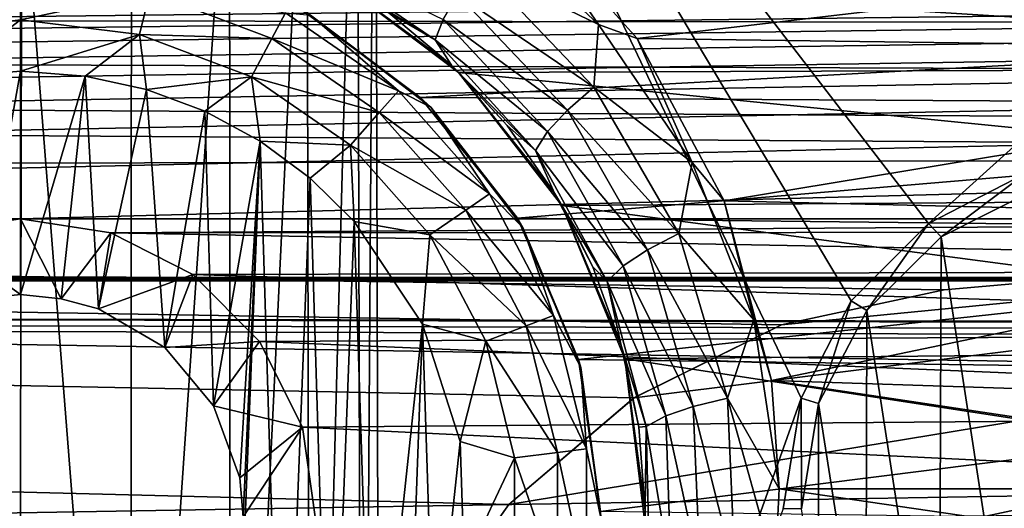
# Model space of a CAD drawing. Header units: metres. Extents: x -95 to 103, y -12 to 12.
# Tile 268 of 520: x -44.2 to -42, y 2.4 to 3.5. Entities that reach past the tile are written whole.
import ezdxf

# ---------------------------------------------------------------- set-up
doc = ezdxf.new("R2010")
doc.units = ezdxf.units.M
doc.layers.add('solid_P74500', color=7, linetype='CONTINUOUS')
doc.layers.add('solid_P74500_01', color=7, linetype='CONTINUOUS')

msp = doc.modelspace()

# ---------------------------------------------------------------- linework, layer by layer
at = {"layer": 'solid_P74500'}
for points in [[(-42.165943, 3.03888, -1.8), (-43.405056, 4.65, -1.8), (-39.668255, 5.292052, -1.8)], [(-41.947937, 3.150866, -1.8), (-42.165943, 3.03888, -1.8), (-39.668255, 5.292052, -1.8)], [(-43.434315, 0.253508, -1.8), (-43.445156, 4.401396, -1.8), (-43.405056, 4.65, -1.8)], [(-43.393276, 0, -1.8), (-43.434315, 0.253508, -1.8), (-43.405056, 4.65, -1.8)], [(-42.338848, 2.865844, -1.8), (-42.451115, 2.647376, -1.8), (-43.405056, 4.65, -1.8)], [(-43.393276, 0, -1.8), (-43.405056, 4.65, -1.8), (-42.451115, 2.647376, -1.8)], [(-42.165943, 3.03888, -1.8), (-42.338848, 2.865844, -1.8), (-43.405056, 4.65, -1.8)], [(92.5, 3.494029, 12.000992), (92.5, 4.408051, 11.696763), (-94.018356, 3.995162, 11.844352)], [(-43.550743, 0.477996, -1.8), (-43.55798, 4.181844, -1.8), (-43.445156, 4.401396, -1.8)], [(-43.434315, 0.253508, -1.8), (-43.550743, 0.477996, -1.8), (-43.445156, 4.401396, -1.8)], [(-43.729462, 0.654936, -1.8), (-43.731747, 4.007948, -1.8), (-43.55798, 4.181844, -1.8)], [(-43.550743, 0.477996, -1.8), (-43.729462, 0.654936, -1.8), (-43.55798, 4.181844, -1.8)], [(92.5, 3.494029, 12.000992), (-94.018356, 3.995162, 11.844352), (-94.018356, 3.057308, 12.120349)], [(-43.953403, 0.767877, -1.8), (-43.950832, 3.895406, -1.8), (-43.731747, 4.007948, -1.8)], [(-43.729462, 0.654936, -1.8), (-43.953403, 0.767877, -1.8), (-43.731747, 4.007948, -1.8)], [(-44.203156, 0.806697, -1.8), (-44.442997, 3.893337, -1.8), (-44.196892, 3.855084, -1.8)], [(-43.953403, 0.767877, -1.8), (-44.196892, 3.855084, -1.8), (-43.950832, 3.895406, -1.8)], [(-84.199997, 3.049433, -8.148065), (-14.325, 3.841013, -7.806084), (-85.675003, 3.840867, -7.806155)], [(-84.199997, 3.049433, -8.148065), (-79.199997, 3.049433, -8.148065), (-14.325, 3.841013, -7.806084)], [(-79.199997, 3.049433, -8.148065), (-74.199997, 3.049433, -8.148065), (-14.325, 3.841013, -7.806084)], [(-74.199997, 3.049433, -8.148065), (-69.199997, 3.049433, -8.148065), (-14.325, 3.841013, -7.806084)], [(-69.199997, 3.049433, -8.148065), (-64.199997, 3.049433, -8.148065), (-14.325, 3.841013, -7.806084)], [(-64.199997, 3.049433, -8.148065), (-59.200001, 3.049433, -8.148065), (-14.325, 3.841013, -7.806084)], [(-59.200001, 3.049433, -8.148065), (-54.200001, 3.049433, -8.148065), (-14.325, 3.841013, -7.806084)], [(-54.200001, 3.049433, -8.148065), (-49.200001, 3.049433, -8.148065), (-14.325, 3.841013, -7.806084)], [(-49.200001, 3.049433, -8.148065), (-44.200001, 3.049433, -8.148065), (-14.325, 3.841013, -7.806084)], [(-43.953403, 0.767877, -1.8), (-44.203156, 0.806697, -1.8), (-44.196892, 3.855084, -1.8)], [(-44.200001, 3.049433, -8.148065), (-39.200001, 3.049433, -8.148065), (-14.325, 3.841013, -7.806084)], [(-42.905079, 3.484595, -11.999887), (-43.174294, 3.73789, -11.919488), (-43.094151, 3.760041, -11.921078)], [(-40.320728, 3.746235, -11.925424), (-42.818439, 3.453269, -12.013532), (-43.094151, 3.760041, -11.921078)], [(-42.905079, 3.484595, -11.999887), (-43.094151, 3.760041, -11.921078), (-42.818439, 3.453269, -12.013532)], [(-43.17355, 3.61561, -11.920643), (-43.174294, 3.73789, -11.919488), (-42.905079, 3.484595, -11.999887)], [(-40.320728, 3.746235, -11.925424), (-40.602242, 3.423377, -12.022083), (-42.818439, 3.453269, -12.013532)], [(-43.548164, 3.638093, -11.66437), (-43.270855, 3.449903, -11.739147), (-43.528179, 3.608274, -11.569904)], [(-43.252956, 3.495954, -11.822245), (-43.270855, 3.449903, -11.739147), (-43.548164, 3.638093, -11.66437)], [(-43.270855, 3.449903, -11.739147), (-43.374432, 3.510679, -11.608834), (-43.528179, 3.608274, -11.569904)], [(-40.170376, 3.387967, -10.989617), (-39.882603, 3.602482, -10.921178), (-43.510136, 3.598021, -10.922648)], [(-40.170376, 3.387967, -10.989617), (-43.510136, 3.598021, -10.922648), (-43.218449, 3.377074, -10.99297)], [(-43.234188, 3.393512, -11.653023), (-43.218449, 3.377074, -10.99297), (-43.510136, 3.598021, -10.922648)], [(-43.234188, 3.393512, -11.653023), (-43.510136, 3.598021, -10.922648), (-43.374432, 3.510679, -11.608834)], [(-43.219814, 3.551673, -11.881769), (-43.17355, 3.61561, -11.920643), (-42.915142, 3.344552, -12.009681)], [(-42.915142, 3.344552, -12.009681), (-43.17355, 3.61561, -11.920643), (-42.905079, 3.484595, -11.999887)], [(-44.490101, 3.556991, -12.912048), (-44.200001, 3.592215, -12.912048), (-44.466789, 3.462411, -12.977164)], [(-44.466789, 3.462411, -12.977164), (-44.200001, 3.592215, -12.912048), (-44.200001, 3.494805, -12.977164)], [(-44.200001, 3.592215, -12.912048), (-43.909897, 3.556991, -12.912048), (-44.200001, 3.494805, -12.977164)], [(-43.909897, 3.556991, -12.912048), (-43.933208, 3.462411, -12.977164), (-44.200001, 3.494805, -12.977164)], [(-43.909897, 3.556991, -12.912048), (-43.636654, 3.453363, -12.912048), (-43.933208, 3.462411, -12.977164)], [(-43.60643, 3.510952, -12.814588), (-43.636654, 3.453363, -12.912048), (-43.909897, 3.556991, -12.912048)], [(-43.219814, 3.551673, -11.881769), (-42.974632, 3.292529, -11.971021), (-43.252956, 3.495954, -11.822245)], [(-43.219814, 3.551673, -11.881769), (-42.915142, 3.344552, -12.009681), (-42.974632, 3.292529, -11.971021)], [(-8.2, 2.162539, 9.147798), (-90.699997, 2.162539, 9.147798), (-90.699997, 3.55, 8.703878)], [(-16.67, 3.05, 8.891428), (-8.2, 2.162539, 9.147798), (-90.699997, 3.55, 8.703878)], [(-16.67, 3.301332, 8.801205), (-16.67, 3.05, 8.891428), (-90.699997, 3.55, 8.703878)], [(-16.67, 3.301332, 8.801205), (-90.699997, 3.55, 8.703878), (-16.67, 3.55, 8.703878)], [(-42.130733, -2.890517, 0.5), (-88, 3.55, 0.5), (-88, -3.55, 0.5)], [(-16.950249, 3.457469, 0.5), (-16.67, 3.55, 0.5), (-88, 3.55, 0.5)], [(-42.494564, -2.812256, 0.5), (-88, 3.55, 0.5), (-42.130733, -2.890517, 0.5)], [(-42.130733, 2.890517, 0.5), (-37.956421, 3.255723, 0.5), (-88, 3.55, 0.5)], [(-16.950249, 3.457469, 0.5), (-88, 3.55, 0.5), (-37.956421, 3.255723, 0.5)], [(-42.494602, 2.812241, 0.5), (-42.130733, 2.890517, 0.5), (-88, 3.55, 0.5)], [(-42.825382, 2.648475, 0.5), (-42.494602, 2.812241, 0.5), (-88, 3.55, 0.5)], [(-43.105759, 2.409416, 0.5), (-42.825382, 2.648475, 0.5), (-88, 3.55, 0.5)], [(-43.319454, 2.109267, 0.5), (-43.105759, 2.409416, 0.5), (-88, 3.55, 0.5)], [(-43.453747, 1.765491, 0.5), (-43.319454, 2.109267, 0.5), (-88, 3.55, 0.5)], [(-43.5, 1.396225, 0.5), (-43.453747, 1.765491, 0.5), (-88, 3.55, 0.5)], [(-43.5, -1.396225, 0.5), (-43.5, 1.396225, 0.5), (-88, 3.55, 0.5)], [(-43.453735, -1.765533, 0.5), (-43.5, -1.396225, 0.5), (-88, 3.55, 0.5)], [(-43.31942, -2.109326, 0.5), (-43.453735, -1.765533, 0.5), (-88, 3.55, 0.5)], [(-43.105709, -2.409473, 0.5), (-43.31942, -2.109326, 0.5), (-88, 3.55, 0.5)], [(-42.825325, -2.648513, 0.5), (-43.105709, -2.409473, 0.5), (-88, 3.55, 0.5)], [(-42.494564, -2.812256, 0.5), (-42.825325, -2.648513, 0.5), (-88, 3.55, 0.5)], [(-43.60643, 3.510952, -12.814588), (-43.353024, 3.336038, -12.814588), (-43.636654, 3.453363, -12.912048)], [(-43.549999, 3.505833, -12.7), (-43.353024, 3.336038, -12.814588), (-43.60643, 3.510952, -12.814588)], [(-39.842018, 3.510387, -9.256737), (-43.304291, 3.320911, -9.32639), (-43.571133, 3.51812, -9.253801)], [(-43.549999, 3.505833, -12.7), (-43.571133, 3.51812, -9.253801), (-43.304291, 3.320911, -9.32639)], [(-43.270855, 3.449903, -11.739147), (-43.234188, 3.393512, -11.653023), (-43.374432, 3.510679, -11.608834)], [(-39.842018, 3.510387, -9.256737), (-40.11454, 3.302196, -9.333033), (-43.304291, 3.320911, -9.32639)], [(89.300003, 2.55, 12.237136), (92.5, 3.494029, 12.000992), (-94.018356, 3.057308, 12.120349)], [(-44.466789, 3.462411, -12.977164), (-44.200001, 3.494805, -12.977164), (-44.370331, 3.365383, -13)], [(-44.200001, 3.494805, -12.977164), (-44.200001, 3.38, -13), (-44.370331, 3.365383, -13)], [(-44.200001, 3.494805, -12.977164), (-43.933208, 3.462411, -12.977164), (-44.200001, 3.38, -13)], [(-43.549999, 3.505833, -12.7), (-43.304291, 3.320911, -9.32639), (-43.280762, 3.299239, -12.7)], [(-43.549999, 3.505833, -12.7), (-43.280762, 3.299239, -12.7), (-43.353024, 3.336038, -12.814588)], [(-43.252956, 3.495954, -11.822245), (-43.019138, 3.244979, -11.911822), (-43.270855, 3.449903, -11.739147)], [(-42.974632, 3.292529, -11.971021), (-43.019138, 3.244979, -11.911822), (-43.252956, 3.495954, -11.822245)], [(-42.915142, 3.344552, -12.009681), (-42.905079, 3.484595, -11.999887), (-42.69529, 3.175596, -12.088072)], [(-42.69529, 3.175596, -12.088072), (-42.905079, 3.484595, -11.999887), (-42.818439, 3.453269, -12.013532)], [(-43.933208, 3.462411, -12.977164), (-44.054955, 3.36864, -13), (-44.200001, 3.38, -13)], [(-43.933208, 3.462411, -12.977164), (-43.917507, 3.339016, -13), (-44.054955, 3.36864, -13)], [(-43.933208, 3.462411, -12.977164), (-43.681923, 3.367111, -12.977164), (-43.917507, 3.339016, -13)], [(-43.636654, 3.453363, -12.912048), (-43.681923, 3.367111, -12.977164), (-43.933208, 3.462411, -12.977164)], [(-43.636654, 3.453363, -12.912048), (-43.396152, 3.287356, -12.912048), (-43.681923, 3.367111, -12.977164)], [(-43.353024, 3.336038, -12.814588), (-43.396152, 3.287356, -12.912048), (-43.636654, 3.453363, -12.912048)], [(-43.270855, 3.449903, -11.739147), (-43.046227, 3.202752, -11.829181), (-43.234188, 3.393512, -11.653023)], [(-43.019138, 3.244979, -11.911822), (-43.046227, 3.202752, -11.829181), (-43.270855, 3.449903, -11.739147)], [(-40.602242, 3.423377, -12.022083), (-42.62323, 3.089321, -12.112229), (-42.818439, 3.453269, -12.013532)], [(-42.69529, 3.175596, -12.088072), (-42.818439, 3.453269, -12.013532), (-42.62323, 3.089321, -12.112229)], [(-40.602242, 3.423377, -12.022083), (-40.792988, 3.046415, -12.123092), (-42.62323, 3.089321, -12.112229)], [(-44.370331, 3.365383, -13), (-44.200001, 3.38, -13), (-44.291828, 2.870482, -13)], [(-44.200001, 3.38, -13), (-44.200001, 2.88, -13), (-44.291828, 2.870482, -13)], [(-44.200001, 3.38, -13), (-44.054955, 3.36864, -13), (-44.200001, 2.88, -13)], [(-43.109665, 3.258162, -11.703462), (-43.218449, 3.377074, -10.99297), (-43.234188, 3.393512, -11.653023)], [(-43.046227, 3.202752, -11.829181), (-43.109665, 3.258162, -11.703462), (-43.234188, 3.393512, -11.653023)], [(-40.402279, 3.097138, -11.075095), (-40.170376, 3.387967, -10.989617), (-43.218449, 3.377074, -10.99297)], [(-40.402279, 3.097138, -11.075095), (-43.218449, 3.377074, -10.99297), (-42.987381, 3.07956, -11.079996)], [(-43.003441, 3.106803, -11.755662), (-42.987381, 3.07956, -11.079996), (-43.218449, 3.377074, -10.99297)], [(-43.003441, 3.106803, -11.755662), (-43.218449, 3.377074, -10.99297), (-43.109665, 3.258162, -11.703462)], [(-44.054955, 3.36864, -13), (-44.108688, 2.870527, -13), (-44.200001, 2.88, -13)], [(-44.054955, 3.36864, -13), (-44.024685, 2.847855, -13), (-44.108688, 2.870527, -13)], [(-44.054955, 3.36864, -13), (-43.917507, 3.339016, -13), (-44.024685, 2.847855, -13)], [(-43.681923, 3.367111, -12.977164), (-43.787128, 3.290737, -13), (-43.917507, 3.339016, -13)], [(-43.681923, 3.367111, -12.977164), (-43.663013, 3.223215, -13), (-43.787128, 3.290737, -13)], [(-43.681923, 3.367111, -12.977164), (-43.460747, 3.214443, -12.977164), (-43.663013, 3.223215, -13)], [(-43.396152, 3.287356, -12.912048), (-43.460747, 3.214443, -12.977164), (-43.681923, 3.367111, -12.977164)], [(-43.917507, 3.339016, -13), (-43.876675, 2.760992, -13), (-44.024685, 2.847855, -13)], [(-43.917507, 3.339016, -13), (-43.787128, 3.290737, -13), (-43.876675, 2.760992, -13)], [(-43.353024, 3.336038, -12.814588), (-43.148842, 3.105563, -12.814588), (-43.396152, 3.287356, -12.912048)], [(-43.280762, 3.299239, -12.7), (-43.148842, 3.105563, -12.814588), (-43.353024, 3.336038, -12.814588)], [(-42.974632, 3.292529, -11.971021), (-42.915142, 3.344552, -12.009681), (-42.724915, 3.016603, -12.105072)], [(-42.724915, 3.016603, -12.105072), (-42.915142, 3.344552, -12.009681), (-42.69529, 3.175596, -12.088072)], [(-40.11454, 3.302196, -9.333033), (-43.086582, 3.050882, -9.41818), (-43.304291, 3.320911, -9.32639)], [(-43.280762, 3.299239, -12.7), (-43.304291, 3.320911, -9.32639), (-43.086582, 3.050882, -9.41818)], [(-43.787128, 3.290737, -13), (-43.767342, 2.63014, -13), (-43.876675, 2.760992, -13)], [(-43.787128, 3.290737, -13), (-43.663013, 3.223215, -13), (-43.767342, 2.63014, -13)], [(-43.396152, 3.287356, -12.912048), (-43.202366, 3.068617, -12.912048), (-43.460747, 3.214443, -12.977164)], [(-43.148842, 3.105563, -12.814588), (-43.202366, 3.068617, -12.912048), (-43.396152, 3.287356, -12.912048)], [(-43.280762, 3.299239, -12.7), (-43.086582, 3.050882, -9.41818), (-43.074165, 3.03, -12.7)], [(-43.280762, 3.299239, -12.7), (-43.074165, 3.03, -12.7), (-43.148842, 3.105563, -12.814588)], [(-40.11454, 3.302196, -9.333033), (-40.331928, 3.019476, -9.428296), (-43.086582, 3.050882, -9.41818)], [(-42.974632, 3.292529, -11.971021), (-42.794926, 2.979945, -12.066422), (-43.019138, 3.244979, -11.911822)], [(-42.974632, 3.292529, -11.971021), (-42.724915, 3.016603, -12.105072), (-42.794926, 2.979945, -12.066422)], [(-43.453735, 1.765533, 2), (-42.043579, 1.894323, 2), (-37.956421, 3.255723, 2)], [(-43.31942, 2.109326, 2), (-43.453735, 1.765533, 2), (-37.956421, 3.255723, 2)], [(-43.105709, 2.409473, 2), (-43.31942, 2.109326, 2), (-37.956421, 3.255723, 2)], [(-43.046227, 3.202752, -11.829181), (-43.003441, 3.106803, -11.755662), (-43.109665, 3.258162, -11.703462)], [(-42.825325, 2.648513, 2), (-43.105709, 2.409473, 2), (-37.956421, 3.255723, 2)], [(-43.019138, 3.244979, -11.911822), (-42.849319, 2.944101, -12.007238), (-43.046227, 3.202752, -11.829181)], [(-42.794926, 2.979945, -12.066422), (-42.849319, 2.944101, -12.007238), (-43.019138, 3.244979, -11.911822)], [(-42.494564, 2.812256, 2), (-42.825325, 2.648513, 2), (-37.956421, 3.255723, 2)], [(-42.130733, 2.890517, 2), (-42.494564, 2.812256, 2), (-37.956421, 3.255723, 2)], [(-37.956421, 3.255723, 2), (-37.956421, 3.255723, 0.5), (-42.130733, 2.890517, 0.5)], [(-42.130733, 2.890517, 2), (-37.956421, 3.255723, 2), (-42.130733, 2.890517, 0.5)], [(-42.043579, 1.894323, 2), (-37.956421, 2.251903, 2), (-37.956421, 3.255723, 2)], [(-43.663013, 3.223215, -13), (-43.708229, 2.469405, -13), (-43.767342, 2.63014, -13)], [(-43.663013, 3.223215, -13), (-43.731503, 1.497416, -13), (-43.700718, 2.382048, -13)], [(-43.663013, 3.223215, -13), (-43.611973, 1.571459, -13), (-43.731503, 1.497416, -13)], [(-43.663013, 3.223215, -13), (-43.700718, 2.382048, -13), (-43.708229, 2.469405, -13)], [(-43.663013, 3.223215, -13), (-43.550758, 3.140564, -13), (-43.611973, 1.571459, -13)], [(-43.460747, 3.214443, -12.977164), (-43.550758, 3.140564, -13), (-43.663013, 3.223215, -13)], [(-43.460747, 3.214443, -12.977164), (-43.451893, 3.04319, -13), (-43.550758, 3.140564, -13)], [(-43.460747, 3.214443, -12.977164), (-43.282532, 3.013281, -12.977164), (-43.451893, 3.04319, -13)], [(-43.202366, 3.068617, -12.912048), (-43.282532, 3.013281, -12.977164), (-43.460747, 3.214443, -12.977164)], [(-43.046227, 3.202752, -11.829181), (-42.885517, 2.909325, -11.924619), (-43.003441, 3.106803, -11.755662)], [(-42.849319, 2.944101, -12.007238), (-42.885517, 2.909325, -11.924619), (-43.046227, 3.202752, -11.829181)], [(-42.724915, 3.016603, -12.105072), (-42.69529, 3.175596, -12.088072), (-42.556755, 2.823383, -12.176609)], [(-42.556755, 2.823383, -12.176609), (-42.69529, 3.175596, -12.088072), (-42.62323, 3.089321, -12.112229)], [(-43.550758, 3.140564, -13), (-43.505363, 1.660704, -13), (-43.611973, 1.571459, -13)], [(-43.550758, 3.140564, -13), (-43.451893, 3.04319, -13), (-43.505363, 1.660704, -13)], [(-42.137451, 3.008885, -6.5), (-42.165943, 3.03888, -1.8), (-41.947937, 3.150866, -1.8)], [(-41.92926, 3.113884, -6.5), (-42.137451, 3.008885, -6.5), (-41.947937, 3.150866, -1.8)], [(-41.935081, 1.688068, -6.5), (-42.137451, 3.008885, -6.5), (-41.92926, 3.113884, -6.5)], [(-43.148842, 3.105563, -12.814588), (-43.005745, 2.832921, -12.814588), (-43.202366, 3.068617, -12.912048)], [(-43.074165, 3.03, -12.7), (-43.005745, 2.832921, -12.814588), (-43.148842, 3.105563, -12.814588)], [(-42.917637, 2.941731, -11.808992), (-42.987381, 3.07956, -11.079996), (-43.003441, 3.106803, -11.755662)], [(-42.885517, 2.909325, -11.924619), (-42.917637, 2.941731, -11.808992), (-43.003441, 3.106803, -11.755662)], [(-40.548115, 2.756503, -11.164752), (-40.402279, 3.097138, -11.075095), (-42.987381, 3.07956, -11.079996)], [(-40.792988, 3.046415, -12.123092), (-42.517639, 2.687148, -12.207753), (-42.62323, 3.089321, -12.112229)], [(-42.556755, 2.823383, -12.176609), (-42.62323, 3.089321, -12.112229), (-42.517639, 2.687148, -12.207753)], [(-43.202366, 3.068617, -12.912048), (-43.066559, 2.809857, -12.912048), (-43.282532, 3.013281, -12.977164)], [(-43.005745, 2.832921, -12.814588), (-43.066559, 2.809857, -12.912048), (-43.202366, 3.068617, -12.912048)], [(-40.548115, 2.756503, -11.164752), (-42.987381, 3.07956, -11.079996), (-42.84621, 2.735547, -11.169906)], [(-42.854237, 2.765902, -11.863027), (-42.84621, 2.735547, -11.169906), (-42.987381, 3.07956, -11.079996)], [(-42.854237, 2.765902, -11.863027), (-42.987381, 3.07956, -11.079996), (-42.917637, 2.941731, -11.808992)], [(89.300003, 2.55, 12.237136), (-94.018356, 3.057308, 12.120349), (-94.018356, 2.100752, 12.322209)], [(-49.200001, 3.049433, -8.148065), (-48.997627, 3.017784, -8.15984), (-44.200001, 3.049433, -8.148065)], [(-48.997627, 3.017784, -8.15984), (-44.394733, 3.020148, -8.158965), (-44.200001, 3.049433, -8.148065)], [(-44.200001, 2.88, -13), (-44.200001, 3.049433, -8.148065), (-44.394733, 3.020148, -8.158965)], [(-44.200001, 3.049433, -8.148065), (-43.997627, 3.017784, -8.15984), (-39.200001, 3.049433, -8.148065)], [(-44.108688, 2.870527, -13), (-43.997627, 3.017784, -8.15984), (-44.200001, 3.049433, -8.148065)], [(-44.200001, 2.88, -13), (-44.108688, 2.870527, -13), (-44.200001, 3.049433, -8.148065)], [(-43.997627, 3.017784, -8.15984), (-39.394733, 3.020148, -8.158965), (-39.200001, 3.049433, -8.148065)], [(-40.331928, 3.019476, -9.428296), (-42.949402, 2.733988, -9.515004), (-43.086582, 3.050882, -9.41818)], [(-43.074165, 3.03, -12.7), (-43.086582, 3.050882, -9.41818), (-42.949402, 2.733988, -9.515004)], [(-40.792988, 3.046415, -12.123092), (-40.888783, 2.63359, -12.219419), (-42.517639, 2.687148, -12.207753)], [(-43.451893, 3.04319, -13), (-43.411118, 1.76597, -13), (-43.505363, 1.660704, -13)], [(-43.451893, 3.04319, -13), (-43.298901, 2.813346, -13), (-43.411118, 1.76597, -13)], [(-43.282532, 3.013281, -12.977164), (-43.298901, 2.813346, -13), (-43.451893, 3.04319, -13)], [(-43.074165, 3.03, -12.7), (-42.949402, 2.733988, -9.515004), (-42.944298, 2.716465, -12.7)], [(-43.074165, 3.03, -12.7), (-42.944298, 2.716465, -12.7), (-43.005745, 2.832921, -12.814588)], [(-42.303604, 2.844386, -6.5), (-42.338848, 2.865844, -1.8), (-42.165943, 3.03888, -1.8)], [(-42.137451, 3.008885, -6.5), (-42.303604, 2.844386, -6.5), (-42.165943, 3.03888, -1.8)], [(-44.291828, 2.870482, -13), (-44.200001, 2.88, -13), (-44.394733, 3.020148, -8.158965)], [(-44.108688, 2.870527, -13), (-44.024685, 2.847855, -13), (-43.997627, 3.017784, -8.15984)], [(-44.024685, 2.847855, -13), (-43.813747, 2.924519, -8.193728), (-43.997627, 3.017784, -8.15984)], [(-43.997627, 3.017784, -8.15984), (-39.571693, 2.935004, -8.189979), (-39.394733, 3.020148, -8.158965)], [(-43.997627, 3.017784, -8.15984), (-43.813747, 2.924519, -8.193728), (-39.571693, 2.935004, -8.189979)], [(-43.282532, 3.013281, -12.977164), (-43.157639, 2.775315, -12.977164), (-43.298901, 2.813346, -13)], [(-43.066559, 2.809857, -12.912048), (-43.157639, 2.775315, -12.977164), (-43.282532, 3.013281, -12.977164)], [(-40.331928, 3.019476, -9.428296), (-40.459759, 2.700557, -9.524547), (-42.949402, 2.733988, -9.515004)], [(-42.794926, 2.979945, -12.066422), (-42.724915, 3.016603, -12.105072), (-42.616047, 2.64741, -12.197927)], [(-42.616047, 2.64741, -12.197927), (-42.724915, 3.016603, -12.105072), (-42.556755, 2.823383, -12.176609)], [(-42.141781, 1.794247, -6.5), (-42.303604, 2.844386, -6.5), (-42.137451, 3.008885, -6.5)], [(-42.141781, 1.794247, -6.5), (-42.137451, 3.008885, -6.5), (-41.935081, 1.688068, -6.5)], [(-42.794926, 2.979945, -12.066422), (-42.692802, 2.628927, -12.159114), (-42.849319, 2.944101, -12.007238)], [(-42.794926, 2.979945, -12.066422), (-42.616047, 2.64741, -12.197927), (-42.692802, 2.628927, -12.159114)], [(-43.813747, 2.924519, -8.193728), (-39.719204, 2.796605, -8.238264), (-39.571693, 2.935004, -8.189979)], [(-42.885517, 2.909325, -11.924619), (-42.854237, 2.765902, -11.863027), (-42.917637, 2.941731, -11.808992)], [(-42.849319, 2.944101, -12.007238), (-42.754227, 2.607949, -12.099682), (-42.885517, 2.909325, -11.924619)], [(-42.692802, 2.628927, -12.159114), (-42.754227, 2.607949, -12.099682), (-42.849319, 2.944101, -12.007238)], [(-90.699997, 2.917726, 11.123708), (89.300003, 2.45, 11.235991), (-92.5, 1.797969, 11.358385)], [(-90.699997, 2.917726, 11.123708), (-16.78986, 2.912514, 11.097919), (-17, 2.917726, 11.123708)], [(-90.699997, 2.910733, 11.071284), (-16.78986, 2.912514, 11.097919), (-90.699997, 2.917726, 11.123708)], [(-90.699997, 2.910733, 11.071284), (-16.580158, 2.910733, 11.071284), (-16.78986, 2.912514, 11.097919)], [(-44.024685, 2.847855, -13), (-43.876675, 2.760992, -13), (-43.813747, 2.924519, -8.193728)], [(-43.876675, 2.760992, -13), (-43.664497, 2.774547, -8.245719), (-43.813747, 2.924519, -8.193728)], [(-43.813747, 2.924519, -8.193728), (-43.664497, 2.774547, -8.245719), (-39.719204, 2.796605, -8.238264)], [(-90.699997, 1.617044, 10.880484), (-13, 1.617046, 10.880494), (-13, 2.910733, 10.607904)], [(-14.790274, 2.910733, 10.839775), (-16.580158, 2.910733, 11.071284), (-90.699997, 2.910733, 11.071284)], [(-90.699997, 2.910733, 11.071284), (-13, 2.910733, 10.607904), (-14.790274, 2.910733, 10.839775)], [(-90.699997, 2.910733, 11.071284), (-90.699997, 2.910733, 11.022143), (-13, 2.910733, 10.607904)], [(-90.699997, 2.910733, 10.607904), (-13, 2.910733, 10.607904), (-90.699997, 2.910733, 11.022143)], [(-90.699997, 1.617044, 10.880484), (-13, 2.910733, 10.607904), (-90.699997, 2.910733, 10.607904)], [(-42.885517, 2.909325, -11.924619), (-42.797775, 2.584173, -12.016713), (-42.854237, 2.765902, -11.863027)], [(-42.754227, 2.607949, -12.099682), (-42.797775, 2.584173, -12.016713), (-42.885517, 2.909325, -11.924619)], [(-42.130733, 2.890517, 2), (-42.130733, 2.890517, 0.5), (-42.494602, 2.812241, 0.5)], [(-42.130733, 2.890517, 2), (-42.494602, 2.812241, 0.5), (-42.494564, 2.812256, 2)], [(-42.411846, 2.635683, -6.5), (-42.451115, 2.647376, -1.8), (-42.338848, 2.865844, -1.8)], [(-42.303604, 2.844386, -6.5), (-42.411846, 2.635683, -6.5), (-42.338848, 2.865844, -1.8)], [(-43.005745, 2.832921, -12.814588), (-42.93206, 2.533956, -12.814588), (-43.066559, 2.809857, -12.912048)], [(-42.944298, 2.716465, -12.7), (-42.93206, 2.533956, -12.814588), (-43.005745, 2.832921, -12.814588)], [(-42.305721, 1.958312, -6.5), (-42.411846, 2.635683, -6.5), (-42.303604, 2.844386, -6.5)], [(-42.305721, 1.958312, -6.5), (-42.303604, 2.844386, -6.5), (-42.141781, 1.794247, -6.5)], [(-43.298901, 2.813346, -13), (-43.333118, 1.881509, -13), (-43.411118, 1.76597, -13)], [(-43.298901, 2.813346, -13), (-43.272678, 2.00642, -13), (-43.333118, 1.881509, -13)], [(-43.298901, 2.813346, -13), (-43.214642, 2.550327, -13), (-43.272678, 2.00642, -13)], [(-43.157639, 2.775315, -12.977164), (-43.214642, 2.550327, -13), (-43.298901, 2.813346, -13)], [(-43.066559, 2.809857, -12.912048), (-42.996624, 2.526116, -12.912048), (-43.157639, 2.775315, -12.977164)], [(-42.93206, 2.533956, -12.814588), (-42.996624, 2.526116, -12.912048), (-43.066559, 2.809857, -12.912048)], [(-42.825325, 2.648513, 2), (-42.494602, 2.812241, 0.5), (-42.825382, 2.648475, 0.5)], [(-42.494564, 2.812256, 2), (-42.494602, 2.812241, 0.5), (-42.825325, 2.648513, 2)], [(-42.616047, 2.64741, -12.197927), (-42.556755, 2.823383, -12.176609), (-42.500256, 2.4446, -12.258627)], [(-42.556755, 2.823383, -12.176609), (-42.517639, 2.687148, -12.207753), (-42.500256, 2.4446, -12.258627)], [(-43.664497, 2.774547, -8.245719), (-39.821316, 2.613603, -8.298137), (-39.719204, 2.796605, -8.238264)], [(-43.876675, 2.760992, -13), (-43.767342, 2.63014, -13), (-43.664497, 2.774547, -8.245719)], [(-43.767342, 2.63014, -13), (-43.567863, 2.582519, -8.307863), (-43.664497, 2.774547, -8.245719)], [(-43.664497, 2.774547, -8.245719), (-43.567863, 2.582519, -8.307863), (-39.821316, 2.613603, -8.298137)], [(-43.157639, 2.775315, -12.977164), (-43.093323, 2.514375, -12.977164), (-43.214642, 2.550327, -13)], [(-42.996624, 2.526116, -12.912048), (-43.093323, 2.514375, -12.977164), (-43.157639, 2.775315, -12.977164)], [(-42.814804, 2.58307, -11.913528), (-42.84621, 2.735547, -11.169906), (-42.854237, 2.765902, -11.863027)], [(-42.797775, 2.584173, -12.016713), (-42.814804, 2.58307, -11.913528), (-42.854237, 2.765902, -11.863027)], [(-40.599396, 2.391351, -11.248619), (-40.548115, 2.756503, -11.164752), (-42.84621, 2.735547, -11.169906)], [(-40.599396, 2.391351, -11.248619), (-42.84621, 2.735547, -11.169906), (-42.80077, 2.369275, -11.25329)], [(-42.800091, 2.396032, -11.96127), (-42.80077, 2.369275, -11.25329), (-42.84621, 2.735547, -11.169906)], [(-42.800091, 2.396032, -11.96127), (-42.84621, 2.735547, -11.169906), (-42.814804, 2.58307, -11.913528)], [(-40.459759, 2.700557, -9.524547), (-42.900593, 2.393657, -9.606269), (-42.949402, 2.733988, -9.515004)], [(-42.944298, 2.716465, -12.7), (-42.949402, 2.733988, -9.515004), (-42.900593, 2.393657, -9.606269)], [(-42.944298, 2.716465, -12.7), (-42.900593, 2.393657, -9.606269), (-42.900002, 2.38, -12.7)], [(-42.944298, 2.716465, -12.7), (-42.900002, 2.38, -12.7), (-42.93206, 2.533956, -12.814588)], [(-40.459759, 2.700557, -9.524547), (-40.49892, 2.360528, -9.614464), (-42.900593, 2.393657, -9.606269)], [(-40.899837, 2.444274, -12.258692), (-42.500256, 2.4446, -12.258627), (-42.517639, 2.687148, -12.207753)], [(-40.888783, 2.63359, -12.219419), (-40.899837, 2.444274, -12.258692), (-42.517639, 2.687148, -12.207753)], [(-43.393276, 0, -1.8), (-42.451115, 2.647376, -1.8), (-42.491016, 2.4, -1.8)], [(-43.105709, 2.409473, 2), (-42.825382, 2.648475, 0.5), (-43.105759, 2.409416, 0.5)], [(-42.825325, 2.648513, 2), (-42.825382, 2.648475, 0.5), (-43.105709, 2.409473, 2)], [(-42.692802, 2.628927, -12.159114), (-42.616047, 2.64741, -12.197927), (-42.598629, 2.256756, -12.280824)], [(-42.616047, 2.64741, -12.197927), (-42.500256, 2.4446, -12.258627), (-42.509251, 2.265586, -12.292971)], [(-42.598629, 2.256756, -12.280824), (-42.616047, 2.64741, -12.197927), (-42.509251, 2.265586, -12.292971)], [(-42.450001, 2.4, -6.5), (-42.491016, 2.4, -1.8), (-42.451115, 2.647376, -1.8)], [(-42.411846, 2.635683, -6.5), (-42.450001, 2.4, -6.5), (-42.451115, 2.647376, -1.8)], [(-43.767342, 2.63014, -13), (-43.708229, 2.469405, -13), (-43.567863, 2.582519, -8.307863)], [(-42.692802, 2.628927, -12.159114), (-42.677441, 2.258194, -12.241754), (-42.754227, 2.607949, -12.099682)], [(-42.692802, 2.628927, -12.159114), (-42.598629, 2.256756, -12.280824), (-42.677441, 2.258194, -12.241754)], [(-42.412167, 2.165452, -6.5), (-42.450001, 2.4, -6.5), (-42.411846, 2.635683, -6.5)], [(-42.412167, 2.165452, -6.5), (-42.411846, 2.635683, -6.5), (-42.305721, 1.958312, -6.5)], [(-43.567863, 2.582519, -8.307863), (-39.861565, 2.402006, -8.36184), (-39.821316, 2.613603, -8.298137)], [(-42.754227, 2.607949, -12.099682), (-42.741875, 2.254269, -12.181929), (-42.797775, 2.584173, -12.016713)], [(-42.677441, 2.258194, -12.241754), (-42.741875, 2.254269, -12.181929), (-42.754227, 2.607949, -12.099682)], [(-43.708229, 2.469405, -13), (-43.700718, 2.382048, -13), (-43.567863, 2.582519, -8.307863)], [(-43.700718, 2.382048, -13), (-43.538475, 2.371784, -8.370462), (-43.567863, 2.582519, -8.307863)], [(-43.567863, 2.582519, -8.307863), (-43.538475, 2.371784, -8.370462), (-39.861565, 2.402006, -8.36184)], [(-42.797775, 2.584173, -12.016713), (-42.800091, 2.396032, -11.96127), (-42.814804, 2.58307, -11.913528)], [(-42.797775, 2.584173, -12.016713), (-42.789516, 2.244179, -12.098412), (-42.800091, 2.396032, -11.96127)], [(-42.741875, 2.254269, -12.181929), (-42.789516, 2.244179, -12.098412), (-42.797775, 2.584173, -12.016713)], [(89.300003, 2.500021, 12.247444), (89.300003, 2.55, 12.237136), (-94.018356, 2.100752, 12.322209)], [(-43.214642, 2.550327, -13), (-43.205719, 2.274285, -13), (-43.272678, 2.00642, -13)], [(-43.093323, 2.514375, -12.977164), (-43.205719, 2.274285, -13), (-43.214642, 2.550327, -13)], [(-42.996624, 2.526116, -12.912048), (-42.996624, 2.233884, -12.912048), (-43.093323, 2.514375, -12.977164)], [(-42.93206, 2.533956, -12.814588), (-42.93206, 2.226044, -12.814588), (-42.996624, 2.526116, -12.912048)], [(-42.93206, 2.226044, -12.814588), (-42.996624, 2.233884, -12.912048), (-42.996624, 2.526116, -12.912048)], [(-42.900002, 2.38, -12.7), (-42.93206, 2.226044, -12.814588), (-42.93206, 2.533956, -12.814588)], [(89.300003, 2.45, 12.257548), (89.300003, 2.500021, 12.247444), (-94.018356, 2.100752, 12.322209)], [(-43.093323, 2.514375, -12.977164), (-43.093323, 2.245625, -12.977164), (-43.205719, 2.274285, -13)], [(-42.996624, 2.233884, -12.912048), (-43.093323, 2.245625, -12.977164), (-43.093323, 2.514375, -12.977164)], [(92.5, 2.45, 12.257548), (89.300003, 2.45, 12.257548), (-94.018356, 2.100752, 12.322209)], [(92.5, 1.230983, 12.439234), (92.5, 2.45, 12.257548), (-94.018356, 2.100752, 12.322209)], [(-40.884411, 2.208822, -12.303296), (-42.509251, 2.265586, -12.292971), (-42.500256, 2.4446, -12.258627)], [(-40.899837, 2.444274, -12.258692), (-40.884411, 2.208822, -12.303296), (-42.500256, 2.4446, -12.258627)], [(-43.31942, 2.109326, 2), (-43.105759, 2.409416, 0.5), (-43.319454, 2.109267, 0.5)], [(-43.105709, 2.409473, 2), (-43.105759, 2.409416, 0.5), (-43.31942, 2.109326, 2)], [(-43.538475, 2.371784, -8.370462), (-39.831985, 2.190957, -8.419602), (-39.861565, 2.402006, -8.36184)]]:
    msp.add_3dface(points, dxfattribs=at)
at = {"layer": 'solid_P74500_01'}
for points in [[(-90.699997, 2.917726, 11.123708), (89.300003, 2.500025, 11.224967), (89.300003, 2.45, 11.235991)], [(-90.699997, 2.917726, 11.123708), (89.300003, 2.55, 11.213719), (89.300003, 2.500025, 11.224967)], [(-90.699997, 2.917726, 11.123708), (92.5, 2.55, 11.213719), (89.300003, 2.55, 11.213719)], [(-90.699997, 2.917726, 11.123708), (-17, 2.917726, 11.123708), (92.5, 2.55, 11.213719)], [(-92.5, 1.797969, 11.358385), (89.300003, 2.45, 11.235991), (89.300003, 1.232091, 11.4338)]]:
    msp.add_3dface(points, dxfattribs=at)

doc.saveas('drawing.dxf')
